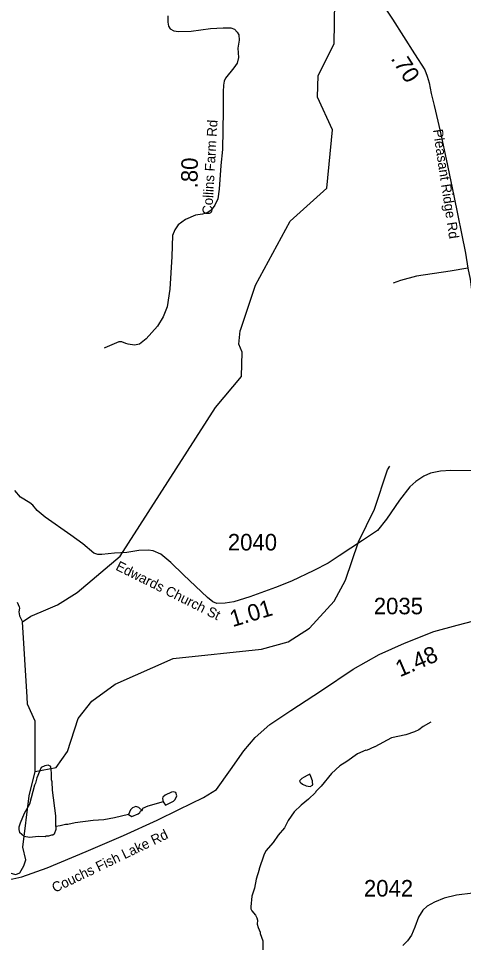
# Model space of a CAD drawing. Extents: x 1248224 to 1454986, y 825081 to 985870.
# Drawn here: x 1441727 to 1445090, y 932189 to 939171 of the extents above; entities that cross this region are included whole.
import ezdxf

# ---------------------------------------------------------------- set-up
doc = ezdxf.new("R2010")
doc.units = 0
for name, color, linetype in [('Exist Hydrographic Creek Single Shore', 7, 'Continuous'), ('Exist Hydrographic Misc Water Feature', 7, 'Continuous'), ('Exist Road Non-System Type 51', 7, 'Continuous'), ('Exist Road Secondary Mileage Hundredths English Label', 7, 'Continuous'), ('Exist Road Secondary Type 41 Attributed', 7, 'Continuous'), ('Exist Road Secondary Type 51 Attributed', 7, 'Continuous'), ('Exist Road Secondary Type 51 Label', 7, 'Continuous'), ('Exist Road Secondary Type 51 Number Label', 7, 'Continuous')]:
    doc.layers.add(name, color=color, linetype=linetype)

msp = doc.modelspace()

# ---------------------------------------------------------------- linework, layer by layer
at = {"layer": 'Exist Hydrographic Creek Single Shore'}
for points in [[(1443779.3, 937638.9), (1444057.6, 937887.8), (1444099.6, 938330.1), (1443987.5, 938575.4), (1443990.6, 938739.4), (1444112.5, 938979.9), (1444118.6, 939298.3), (1444087.6, 939423.7), (1443926.5, 939692.8)], [(1442021.5, 934739.9), (1442171.6, 934833.3), (1442494.6, 935109.1), (1443216.5, 936230.5), (1443412.6, 936466.1), (1443416.6, 936649.9), (1443392.6, 936709.5), (1443402.5, 936811.1), (1443406.7, 936823.6)], [(1441853.6, 933480.5), (1441852.5, 933861.4), (1441796.6, 933990.5), (1441793.8, 934041.9)], [(1441495.2, 932707.2), (1441533.2, 932756.3), (1441612, 932726.8), (1441708.3, 932702.1), (1441738.5, 932714.1), (1441767.1, 932768.2), (1441782.2, 932813.6), (1441760, 932908.3), (1441808.6, 933297.5), (1441853.6, 933480.5)]]:
    msp.add_lwpolyline(points, dxfattribs=at)
at = {"layer": 'Exist Hydrographic Misc Water Feature'}
for points in [[(1443406.7, 936823.6), (1443518.6, 937156.7), (1443779.3, 937638.9)], [(1441853.6, 933480.5), (1442012.6, 933510.2), (1442098.6, 933633.1), (1442178.6, 933881.1), (1442280.6, 934013.6), (1442458.6, 934141.3), (1442895.5, 934336), (1443564.6, 934404.7), (1443765.6, 934459.7), (1443925.6, 934564.9), (1444113.6, 934767.9), (1444199.6, 934927), (1444297.6, 935217.2), (1444418.6, 935464.2), (1444516.6, 935761), (1444533.6, 935787)], [(1441716.2, 934760.6), (1441733.6, 934724.2), (1441735.5, 934716.2), (1441731, 934686.2), (1441734.4, 934656.2), (1441757.9, 934611)], [(1441897.4, 934688.5), (1442021.5, 934739.9)], [(1441793.8, 934041.9), (1441757.9, 934611), (1441819.9, 934653.6), (1441897.4, 934688.5)], [(1444844.4, 933853.2), (1444785.8, 933820.3), (1444751.4, 933796.9), (1444719.2, 933781.5), (1444654.8, 933758.6), (1444546.3, 933734.6), (1444421.1, 933666.8), (1444416.3, 933667.8), (1444356.7, 933640), (1444351.6, 933641.2), (1444288.3, 933613.2), (1444209.2, 933556.6), (1444156.7, 933523.6), (1444093.7, 933464.6), (1444014, 933370), (1443973.4, 933330.7), (1443971.3, 933322.9), (1443918.3, 933271.7), (1443862.3, 933225.9), (1443809.4, 933175), (1443765.6, 933110.4), (1443738.6, 933054.9), (1443689.6, 932999.8), (1443652.7, 932944.4), (1443595.6, 932881.4), (1443581, 932849.7), (1443545.3, 932746.2), (1443545.9, 932739.3), (1443523.8, 932666.6), (1443509.7, 932600.5), (1443491.6, 932539.1), (1443482.3, 932459.3), (1443483.9, 932443.2), (1443491.7, 932427.1), (1443519.1, 932394.5), (1443528.7, 932374.4), (1443532.5, 932358.3), (1443531.9, 932326.3), (1443537.6, 932302.1), (1443552.9, 932265.8), (1443552.7, 932257.8), (1443573.8, 932201.4), (1443574.4, 932117.4)], [(1441898.2, 933510.1), (1441865.2, 933433.2), (1441856.5, 933393.3), (1441848.2, 933377.4), (1441809.8, 933234.1), (1441770.5, 933162.7), (1441739.3, 933091.2), (1441730.8, 933059.4), (1441730.4, 933043.4), (1441735.9, 933021)], [(1441972.3, 933518.3), (1441950.9, 933529.6), (1441926.8, 933524), (1441898.2, 933510.1)], [(1442008.5, 933066.1), (1442008.3, 933146.4), (1441983.6, 933339), (1441980.7, 933403), (1441976.9, 933419.1), (1441977.8, 933467.1), (1441972.3, 933518.3)], [(1443850.9, 933410.6), (1443856.6, 933401), (1443874.3, 933384.6), (1443900.1, 933372.2), (1443932, 933367.6), (1443948.2, 933377.3), (1443952.3, 933385.2), (1443948.5, 933397.3), (1443948.8, 933411.2), (1443935.3, 933443.5), (1443928.5, 933460), (1443909.4, 933450), (1443885.2, 933438.4), (1443869, 933428.8), (1443850.9, 933410.6)], [(1442819.4, 933252.7), (1442838.7, 933225.9), (1442898.1, 933256.3), (1442912.4, 933270.1), (1442922.8, 933297.8), (1442917.3, 933321.9), (1442899.3, 933328.3), (1442883.2, 933324.6), (1442834.9, 933301.4), (1442818.7, 933287.7), (1442816.5, 933277.7), (1442819.4, 933252.7)], [(1442660.9, 933187), (1442637.3, 933208.9), (1442613.4, 933215.4), (1442589.2, 933205.9), (1442573, 933192.1), (1442557.5, 933156.9)], [(1442819.4, 933252.7), (1442705.5, 933217.8), (1442665.2, 933200.4), (1442660.9, 933187)], [(1442557.5, 933156.9), (1442451.9, 933130.3), (1442371.7, 933115.8), (1442292.3, 933110.3), (1442155.3, 933093.7), (1442099.1, 933080.7), (1442083.1, 933081), (1442042.9, 933069.7), (1442008.5, 933066.1)], [(1442557.5, 933156.9), (1442584.2, 933141.9), (1442630.5, 933161.1), (1442644.7, 933170.8), (1442652.9, 933186.7), (1442660.9, 933187)], [(1442008.5, 933066.1), (1442010.4, 933042.2), (1441997.8, 933008.5), (1441985.7, 933000.7), (1441977.7, 933000.8), (1441953.5, 932991.3), (1441937.5, 932991.6), (1441929.4, 932987.7), (1441879.5, 932988.6), (1441809.4, 932981.9), (1441769.5, 932990.7), (1441735.9, 933021)]]:
    msp.add_lwpolyline(points, dxfattribs=at)
at = {"layer": 'Exist Road Non-System Type 51'}
msp.add_lwpolyline([(1445123, 937284.5), (1444988.2, 937262), (1444734.2, 937223.8), (1444612.9, 937192.3), (1444558.9, 937169.8)], dxfattribs=at)
at = {"layer": 'Exist Road Secondary Type 41 Attributed'}
msp.add_lwpolyline([(1442856.4, 939190.7), (1442855.4, 939141.9), (1442861.2, 939112.3), (1442872.7, 939093.2), (1442900.4, 939078.8), (1442935.7, 939073.1), (1443032.3, 939075), (1443177.2, 939095.1), (1443272.8, 939100.8), (1443331.1, 939099.9), (1443360.7, 939091.3), (1443380.8, 939066.4), (1443391.3, 939047.3), (1443394.2, 939008), (1443385.6, 938947.8), (1443390.2, 938876.4), (1443378.7, 938833.4), (1443353.9, 938799), (1443290.8, 938720.5), (1443282.3, 938698), (1443276.6, 938668.3), (1443273.7, 938615.7), (1443272.7, 938476.1), (1443268, 938180.3), (1443256.5, 938058.9), (1443243.3, 937880.3), (1443232.6, 937808.4), (1443211, 937759.9), (1443182.3, 937722.2), (1443151.8, 937702.4), (1443117.7, 937693.4), (1443063.8, 937684.5), (1442990.2, 937652.1), (1442934.6, 937612.6), (1442907.6, 937574.9), (1442891.5, 937529.9), (1442886.1, 937371.8), (1442871.9, 937126.5), (1442850.3, 936991.7), (1442821.6, 936916.3), (1442776.7, 936846.2), (1442692.7, 936749.9), (1442642.4, 936710.3), (1442604.7, 936701.4), (1442556.2, 936710.3), (1442538.3, 936715.7), (1442507.3, 936728.7), (1442486, 936728.7), (1442380, 936682), (1442374.9, 936679.6)], dxfattribs=at)
at = {"layer": 'Exist Road Secondary Type 51 Attributed'}
for points in [[(1443964.9, 940438.3), (1443986.4, 940375.5), (1444044.7, 940203.3), (1444084.8, 940082.8), (1444174.5, 939809.9), (1444220.3, 939699.5), (1444266.2, 939614.4), (1444377.1, 939436.5), (1444552.7, 939166.4), (1444720.8, 938903.9), (1444798, 938782), (1444816.1, 938734.2), (1444831.4, 938683.5), (1444845.8, 938605.1), (1444868.7, 938513.3), (1444912.6, 938319.6), (1444958.5, 938108.5), (1445017.7, 937829.8), (1445105.2, 937396.9), (1445123, 937284.5), (1445141.1, 937201.1), (1445164.7, 937005.4)], [(1445358, 935752.4), (1444993.2, 935756.1), (1444916.1, 935749.4), (1444840.1, 935734.8), (1444789.8, 935713.6), (1444729.4, 935673.3), (1444684.7, 935633), (1444605.4, 935532.3), (1444508.5, 935387.6), (1444439.2, 935301.4), (1444327.4, 935225.3), (1444151.4, 935111.7), (1444067.5, 935054.6), (1443959.1, 934998.7), (1443789.2, 934918.2), (1443668.5, 934870.1), (1443474.7, 934799.5), (1443354, 934762.6), (1443288, 934753.6), (1443226.5, 934751.4), (1443196.3, 934763.7), (1443156.1, 934796.1), (1442974.2, 934966.8), (1442878.1, 935059.7), (1442803.2, 935123.4), (1442744, 935148.1), (1442708.2, 935153.6), (1442635.5, 935151.4), (1442546.8, 935134.6), (1442451.8, 935130.1), (1442357.9, 935120), (1442326.6, 935121.1), (1442296.4, 935130.1), (1442213.7, 935200.6), (1442123.6, 935266.3), (1441927.9, 935401.6), (1441868.7, 935454.2), (1441835.2, 935494.5), (1441812.1, 935510.1), (1441742.7, 935552.6), (1441700.3, 935605.2)], [(1441495.2, 932707.2), (1441543.4, 932682.1), (1441635.1, 932664.2), (1441684.2, 932668.6), (1441753.5, 932684.3), (1441943.6, 932753.7), (1442238.7, 932876.7), (1442520.4, 932997.5), (1442774.5, 933113.2), (1442939.9, 933193.8), (1443125.5, 933285.5), (1443223.8, 933345.9), (1443328.2, 933493.3), (1443431, 933636.5), (1443516, 933737.2), (1443627.8, 933835.6), (1443785.7, 933941.9), (1444018.2, 934091.8), (1444257.4, 934252.9), (1444451.9, 934364.8), (1444645.3, 934451.1), (1444866.7, 934538.4), (1445041, 934587.6), (1445284.7, 934650.3)], [(1445160.7, 932561.2), (1445036.8, 932547.4), (1444943, 932524.9), (1444870.4, 932492.3), (1444816.7, 932462.3), (1444781.6, 932432.2), (1444750.6, 932380.3), (1444723.1, 932305.2), (1444698, 932245.1), (1444668, 932201.3), (1444630.5, 932166.2)]]:
    msp.add_lwpolyline(points, dxfattribs=at)

# ---------------------------------------------------------------- texts
at = {"layer": 'Exist Road Secondary Mileage Hundredths English Label'}
for s, rotation, p in [('.70', 302.35412, (1444537, 938868.5)), ('.80', 89.07926, (1443079.8, 937886.7)), ('1.01', 16.58364, (1443345.8, 934571.3)), ('1.48', 23.21476, (1444609.4, 934192.4))]:
    msp.add_text(s, height=125, rotation=rotation, dxfattribs=at).set_placement(p)
at = {"layer": 'Exist Road Secondary Type 51 Label'}
for s, rotation, p in [('Collins Farm Rd', 86.71315, (1443190.7, 937685.6)), ('Pleasant Ridge Rd', 278.47835, (1444859, 938329.1)), ('Edwards Church St', 333.51622, (1442455.5, 935007.8)), ('Couchs Fish Lake Rd', 25.70953, (1442001.8, 932563.5))]:
    msp.add_text(s, height=75, rotation=rotation, dxfattribs=at).set_placement(p)
at = {"layer": 'Exist Road Secondary Type 51 Number Label'}
for s, p in [('2040', (1443309.3, 935151.1)), ('2035', (1444412.2, 934668.8)), ('2042', (1444337.6, 932536.2))]:
    msp.add_text(s, height=125, dxfattribs=at).set_placement(p)

doc.saveas('drawing.dxf')
